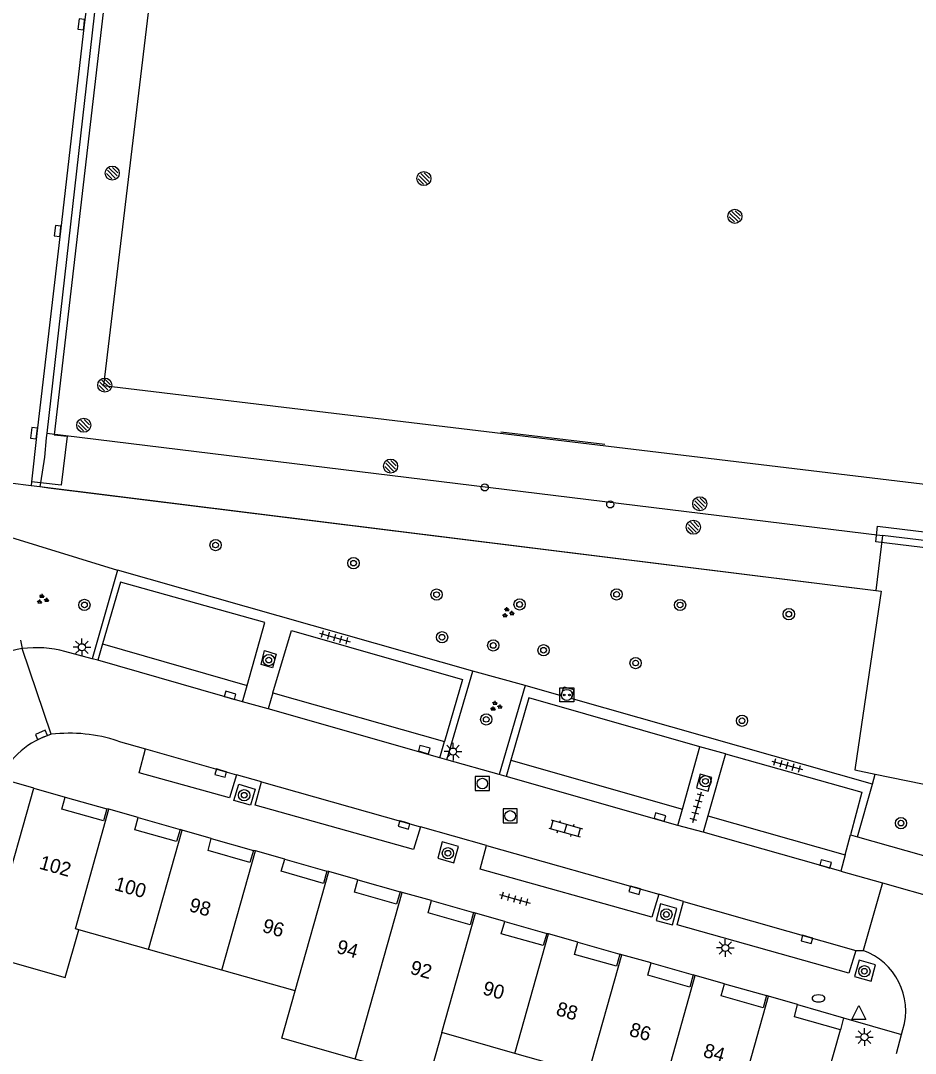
# Model space of a CAD drawing. Extents: x 132994 to 136000, y 393499 to 395512.
# Drawn here: x 134086 to 134149.4, y 394727.5 to 394800.7 of the extents above; entities that cross this region are included whole.
import ezdxf

# ---------------------------------------------------------------- set-up
doc = ezdxf.new("R2010")
doc.units = 0
for name, color, linetype in [('bs-afsc-ballenvanger', 7, 'Continuous'), ('bs-afsc-belijning', 7, 'Continuous'), ('bs-afsc-doel', 7, 'Continuous'), ('bs-afsc-hekwerk laag', 7, 'Continuous'), ('bs-afsc-poort', 7, 'Continuous'), ('bs-symb-cornervlag', 7, 'Continuous'), ('bs-symb-magneetklep', 7, 'Continuous'), ('bs-symb-sproeier', 7, 'Continuous'), ('gg-afsc-hekwerk', 7, 'Continuous'), ('gg-anno-huisnummerreeks BGT', 7, 'Continuous'), ('gg-bbg-gedigitaliseerde bebouwing', 7, 'Continuous'), ('gg-bbg-hoofdgebouw', 7, 'Continuous'), ('gg-bbg-tussenscheiding', 7, 'Continuous'), ('gg-knt-verharding', 7, 'Continuous'), ('gg-knt-verharding nz', 7, 'Continuous'), ('gt-grn-groengrens', 7, 'Continuous'), ('gt-grn-weggrens', 7, 'Continuous'), ('gt-symb-afsluitpaal', 7, 'Continuous'), ('gt-symb-boom', 7, 'Continuous'), ('gt-symb-brandkraan', 7, 'Continuous'), ('gt-symb-groenvak', 7, 'Continuous'), ('gt-symb-klinker verharding', 7, 'Continuous'), ('gt-symb-kolk', 7, 'Continuous'), ('gt-symb-laadpunt elektrisch vervoer', 7, 'Continuous'), ('gt-symb-lichtmast', 7, 'Continuous'), ('gt-symb-rioolschacht', 7, 'Continuous'), ('gt-symb-tegel verharding', 7, 'Continuous'), ('gt-symb-waterafsluiter', 7, 'Continuous')]:
    doc.layers.add(name, color=color, linetype=linetype)

# ---------------------------------------------------------------- blocks, each defined once
blk = doc.blocks.new('gt0-KOLK')
at = {"layer": 'gt-symb-kolk'}
blk.add_lwpolyline([(0, 0), (0.375, 0), (0.375, 0.4), (-0.375, 0.4), (-0.375, 0), (0, 0)], dxfattribs=at)
blk = doc.blocks.new('BS0-MAGNKLP')
at = {"layer": 'bs-symb-magneetklep'}
for p, q in [((-0.345, 0.203), (0.203, -0.345)), ((-0.212, 0.354), (0.345, -0.203)), ((0.025, 0.399), (0.399, 0.025)), ((-0.399, -0.025), (-0.025, -0.399))]:
    blk.add_line(p, q, dxfattribs=at)
blk.add_circle((0, 0), 0.5, dxfattribs=at)
blk = doc.blocks.new('bs0-CORNVLG')
at = {"layer": 'bs-symb-cornervlag'}
for p, q in [((-0.345, 0.203), (0.203, -0.345)), ((-0.212, 0.354), (0.345, -0.203)), ((0.025, 0.399), (0.399, 0.025)), ((-0.399, -0.025), (-0.025, -0.399))]:
    blk.add_line(p, q, dxfattribs=at)
blk.add_circle((0, 0), 0.5, dxfattribs=at)
blk = doc.blocks.new('bs0-SPROEIER')
at = {"layer": 'bs-symb-sproeier'}
for p, q in [((-0.345, 0.203), (0.203, -0.345)), ((-0.212, 0.354), (0.345, -0.203)), ((0.025, 0.399), (0.399, 0.025)), ((-0.399, -0.025), (-0.025, -0.399))]:
    blk.add_line(p, q, dxfattribs=at)
blk.add_circle((0, 0), 0.5, dxfattribs=at)
blk = doc.blocks.new('gt0-BOOM')
at = {"layer": 'gt-symb-boom'}
for radius in [0.4, 0.2]:
    blk.add_circle((0, 0), radius, dxfattribs=at)
blk = doc.blocks.new('gt0-GRVAK')
at = {"layer": 'gt-symb-groenvak'}
for p, q in [((-0.11, 0.189), (-0.228, 0.24)), ((-0.182, 0.153), (0.088, 0.153)), ((-0.091, 0.211), (-0.156, 0.322)), ((-0.047, 0.214), (-0.047, 0.393)), ((-0.004, 0.211), (0.061, 0.322)), ((0.015, 0.189), (0.133, 0.24)), ((0.262, -0.052), (0.197, 0.059)), ((0.305, -0.049), (0.305, 0.13)), ((0.349, -0.052), (0.414, 0.059)), ((-0.245, -0.228), (-0.363, -0.177)), ((-0.318, -0.264), (-0.047, -0.264)), ((-0.226, -0.206), (-0.291, -0.095)), ((-0.183, -0.203), (-0.183, -0.024)), ((-0.139, -0.206), (-0.074, -0.095)), ((-0.12, -0.228), (-0.002, -0.177)), ((0.243, -0.074), (0.125, -0.023)), ((0.17, -0.11), (0.441, -0.11)), ((0.368, -0.074), (0.486, -0.023))]:
    blk.add_line(p, q, dxfattribs=at)
blk = doc.blocks.new('gt0-LMAST')
at = {"layer": 'gt-symb-lichtmast'}
for p, q in [((-0.182, 0.173), (-0.447, 0.438)), ((-0.005, 0.246), (-0.005, 0.621)), ((0.172, 0.173), (0.437, 0.438)), ((-0.255, -0.004), (-0.63, -0.004)), ((-0.182, -0.181), (-0.447, -0.446)), ((-0.005, -0.254), (-0.005, -0.629)), ((0.437, -0.446), (0.172, -0.181)), ((0.245, -0.004), (0.62, -0.004))]:
    blk.add_line(p, q, dxfattribs=at)
blk.add_circle((-0.005, -0.004), 0.25, dxfattribs=at)
blk = doc.blocks.new('gt0-APAAL')
at = {"layer": 'gt-symb-afsluitpaal'}
blk.add_circle((0, 0), 0.25, dxfattribs=at)
blk = doc.blocks.new('gt0-TEG1')
at = {"layer": 'gt-symb-tegel verharding'}
for p, q in [((-1.125, 0), (1.125, 0)), ((-0.9, -0.25), (-0.9, 0.25)), ((-0.45, -0.25), (-0.45, 0.25)), ((0, -0.25), (0, 0.25)), ((0.45, -0.25), (0.45, 0.25)), ((0.9, -0.25), (0.9, 0.25))]:
    blk.add_line(p, q, dxfattribs=at)
blk = doc.blocks.new('gt0-LEV')
at = {"layer": 'gt-symb-laadpunt elektrisch vervoer'}
blk.add_lwpolyline([(-0.486, 0.501), (0.486, 0.501), (0.486, -0.499), (-0.486, -0.499)], close=True, dxfattribs=at)
for centre, radius in [((0, 0), 0.393), ((-0.186, 0), 0.0566), ((0.186, 0), 0.0566)]:
    blk.add_circle(centre, radius, dxfattribs=at)
blk = doc.blocks.new('gt0-RS')
at = {"layer": 'gt-symb-rioolschacht'}
blk.add_lwpolyline([(-0.5, -0.5), (0.5, -0.5), (0.5, 0.5), (-0.5, 0.5)], close=True, dxfattribs=at)
blk.add_circle((0, 0), 0.375, dxfattribs=at)
blk = doc.blocks.new('gt0-KL1')
at = {"layer": 'gt-symb-klinker verharding'}
for p, q in [((-1.15, 0.3), (1.15, 0.3)), ((-1, -0.3), (-1, 0.3)), ((-0.5, 0.3), (-0.5, 0.45)), ((0, -0.3), (0, 0.3)), ((0.5, 0.3), (0.5, 0.45)), ((1, -0.3), (1, 0.3)), ((-1.15, -0.3), (1.15, -0.3)), ((-0.5, -0.45), (-0.5, -0.3)), ((0.5, -0.45), (0.5, -0.3))]:
    blk.add_line(p, q, dxfattribs=at)
blk = doc.blocks.new('gt0-WAFSL')
at = {"layer": 'gt-symb-waterafsluiter'}
for p, q in [((-0.5, -0.333), (0, 0.667)), ((0, 0.667), (0.5, -0.333)), ((0.5, -0.333), (-0.5, -0.333))]:
    blk.add_line(p, q, dxfattribs=at)
blk = doc.blocks.new('gt0-BR')
at = {"layer": 'gt-symb-brandkraan'}
for centre, radius, start, end in [((-0.244, 0), 0.206, 107.56694, 252.43307), ((0.599, -2.664), 3, 106.89205, 107.56694), ((0, -0.691), 0.938, 73.10799, 106.89205), ((-0.599, -2.664), 3, 72.43309, 73.10799), ((0.244, 0), 0.206, 287.56695, 72.43309), ((0.599, 2.664), 3, 252.43307, 253.10797), ((0, 0.691), 0.938, 253.10797, 286.89206), ((-0.599, 2.664), 3, 286.89206, 287.56695)]:
    blk.add_arc(centre, radius, start, end, dxfattribs=at)

msp = doc.modelspace()

# ---------------------------------------------------------------- linework, layer by layer
at = {"layer": 'bs-afsc-ballenvanger'}
msp.add_line((134087.378, 394767.644), (134147.029, 394760.24), dxfattribs=at)
at = {"layer": 'bs-afsc-belijning'}
msp.add_lwpolyline([(134155.44, 394767.167), (134167.37, 394866.482), (134103.775, 394874.106), (134091.908, 394774.816), (134155.44, 394767.167)], dxfattribs=at)
at = {"layer": 'bs-afsc-doel'}
msp.add_line((134120.068, 394771.522), (134127.441, 394770.647), dxfattribs=at)
at = {"layer": 'bs-afsc-hekwerk laag'}
for p, q in [((134091.794, 394806.005), (134087.894, 394771.424)), ((134087.894, 394771.424), (134087.845, 394771.101)), ((134087.894, 394771.424), (134147.122, 394764.187)), ((134087.718, 394769.727), (134087.423, 394767.918)), ((134087.423, 394767.918), (134087.378, 394767.644))]:
    msp.add_line(p, q, dxfattribs=at)
msp.add_lwpolyline([(134157.111, 394762.967), (134147.122, 394764.187), (134146.653, 394760.287)], dxfattribs=at)
at = {"layer": 'bs-afsc-poort'}
msp.add_line((134087.845, 394771.101), (134087.718, 394769.727), dxfattribs=at)
at = {"layer": 'gg-afsc-hekwerk'}
for p, q in [((134085.274, 394767.905), (134086.764, 394767.72)), ((134086.764, 394767.72), (134087.378, 394767.644)), ((134087.378, 394767.644), (134088.007, 394767.566)), ((134146.602, 394747.262), (134156.167, 394745.307))]:
    msp.add_line(p, q, dxfattribs=at)
for points in [[(134088.007, 394767.566), (134147.029, 394760.24), (134145.175, 394747.734)], [(134145.175, 394747.734), (134145.149, 394747.559), (134146.602, 394747.262)]]:
    msp.add_lwpolyline(points, dxfattribs=at)
at = {"layer": 'gg-bbg-gedigitaliseerde bebouwing'}
for p, q in [((134095.089, 394734.835), (134090.15, 394736.235)), ((134100.285, 394733.362), (134095.089, 394734.835)), ((134105.481, 394731.889), (134100.285, 394733.362)), ((134121.066, 394727.47), (134115.872, 394728.943)), ((134126.261, 394725.997), (134121.066, 394727.47))]:
    msp.add_line(p, q, dxfattribs=at)
for points in [[(134109.73, 394727.067), (134104.535, 394728.539), (134105.481, 394731.889)], [(134115.872, 394728.943), (134114.925, 394725.595), (134109.73, 394727.067)]]:
    msp.add_lwpolyline(points, dxfattribs=at)
at = {"layer": 'gg-bbg-hoofdgebouw'}
for p, q in [((134084.57, 394737.817), (134086.962, 394746.271)), ((134086.962, 394746.271), (134089.181, 394745.633)), ((134092.283, 394744.77), (134092.145, 394744.809)), ((134094.362, 394744.179), (134092.283, 394744.77)), ((134097.476, 394743.289), (134097.343, 394743.326)), ((134099.543, 394742.707), (134097.476, 394743.289)), ((134102.671, 394741.816), (134102.537, 394741.854)), ((134104.749, 394741.232), (134102.671, 394741.816)), ((134107.869, 394740.348), (134107.73, 394740.387)), ((134109.936, 394739.767), (134107.869, 394740.348)), ((134113.065, 394738.877), (134112.93, 394738.915)), ((134115.146, 394738.295), (134113.065, 394738.877)), ((134118.261, 394737.406), (134118.118, 394737.446)), ((134120.339, 394736.82), (134118.261, 394737.406)), ((134123.454, 394735.931), (134123.317, 394735.969)), ((134125.52, 394735.355), (134123.454, 394735.931)), ((134128.651, 394734.461), (134128.509, 394734.501)), ((134130.729, 394733.876), (134128.651, 394734.461)), ((134133.846, 394732.989), (134133.708, 394733.028)), ((134135.918, 394732.402), (134133.846, 394732.989)), ((134139.042, 394731.518), (134138.894, 394731.559)), ((134141.104, 394730.94), (134139.042, 394731.518)), ((134141.989, 394721.557), (134144.13, 394729.143))]:
    msp.add_line(p, q, dxfattribs=at)
for points in [[(134092.145, 394744.809), (134091.893, 394743.954), (134088.94, 394744.779), (134089.181, 394745.633)], [(134097.343, 394743.326), (134097.083, 394742.484), (134094.116, 394743.311), (134094.362, 394744.179)], [(134102.537, 394741.854), (134102.282, 394740.998), (134099.311, 394741.842), (134099.543, 394742.707)], [(134107.73, 394740.387), (134107.493, 394739.515), (134104.495, 394740.374), (134104.749, 394741.232)], [(134112.93, 394738.915), (134112.677, 394738.049), (134109.695, 394738.897), (134109.936, 394739.767)], [(134118.118, 394737.446), (134117.884, 394736.581), (134114.906, 394737.426), (134115.146, 394738.295)], [(134123.317, 394735.969), (134123.06, 394735.114), (134120.091, 394735.952), (134120.339, 394736.82)], [(134083.613, 394734.436), (134089.194, 394732.857), (134090.15, 394736.235)], [(134128.509, 394734.501), (134128.268, 394733.639), (134125.291, 394734.483), (134125.52, 394735.355)], [(134133.708, 394733.028), (134133.453, 394732.169), (134130.478, 394733.017), (134130.729, 394733.876)], [(134138.894, 394731.559), (134138.649, 394730.706), (134135.674, 394731.544), (134135.918, 394732.402)], [(134144.13, 394729.143), (134140.871, 394730.069), (134141.104, 394730.94)]]:
    msp.add_lwpolyline(points, dxfattribs=at)
at = {"layer": 'gg-bbg-tussenscheiding'}
for p, q in [((134095.089, 394734.835), (134097.476, 394743.289)), ((134100.285, 394733.362), (134102.671, 394741.816)), ((134105.481, 394731.889), (134107.869, 394740.348)), ((134109.73, 394727.067), (134113.065, 394738.877)), ((134115.872, 394728.943), (134118.261, 394737.406)), ((134121.066, 394727.47), (134123.454, 394735.931)), ((134126.261, 394725.997), (134128.651, 394734.461)), ((134131.457, 394724.524), (134133.846, 394732.989)), ((134136.652, 394723.052), (134139.042, 394731.518))]:
    msp.add_line(p, q, dxfattribs=at)
msp.add_lwpolyline([(134090.15, 394736.235), (134089.905, 394736.304), (134092.283, 394744.77)], dxfattribs=at)
at = {"layer": 'gg-knt-verharding'}
for p, q in [((134086.794, 394767.988), (134086.764, 394767.72)), ((134087.423, 394767.918), (134086.794, 394767.988)), ((134092.881, 394761.71), (134091.102, 394755.443)), ((134118.075, 394754.563), (134092.881, 394761.71)), ((134086.027, 394756.763), (134086.143, 394756.156)), ((134091.836, 394756.49), (134091.505, 394755.337)), ((134091.102, 394755.443), (134089.166, 394755.95)), ((134091.505, 394755.337), (134091.102, 394755.443)), ((134116.247, 394748.275), (134118.075, 394754.563)), ((134121.78, 394753.54), (134118.075, 394754.563)), ((134101.752, 394752.393), (134102.076, 394753.548)), ((134121.78, 394753.54), (134119.95, 394747.237)), ((134124.349, 394752.812), (134121.78, 394753.54)), ((134103.905, 394753.032), (134103.561, 394751.882)), ((134103.561, 394751.882), (134101.752, 394752.393)), ((134146.403, 394746.56), (134125.052, 394752.613)), ((134092.935, 394749.606), (134094.88, 394749.053)), ((134115.741, 394748.417), (134116.074, 394749.571)), ((134132.946, 394744.787), (134134.181, 394749.198)), ((134135.984, 394748.695), (134134.181, 394749.198)), ((134116.247, 394748.275), (134115.741, 394748.417)), ((134135.984, 394748.695), (134134.744, 394744.312)), ((134119.95, 394747.237), (134116.247, 394748.275)), ((134120.768, 394748.254), (134120.439, 394747.1)), ((134103.089, 394746.72), (134101.332, 394747.22)), ((134120.439, 394747.1), (134119.95, 394747.237)), ((134146.403, 394746.56), (134146.602, 394747.262)), ((134145.344, 394742.815), (134146.403, 394746.56)), ((134089.181, 394745.633), (134092.145, 394744.809)), ((134132.622, 394743.631), (134132.946, 394744.787)), ((134094.362, 394744.179), (134097.343, 394743.326)), ((134134.744, 394744.312), (134134.417, 394743.158)), ((134119.056, 394742.2), (134114.371, 394743.536)), ((134134.417, 394743.158), (134132.622, 394743.631)), ((134099.543, 394742.707), (134102.537, 394741.854)), ((134144.468, 394741.545), (134144.846, 394742.956)), ((134144.846, 394742.956), (134145.344, 394742.815)), ((134145.344, 394742.815), (134154.566, 394740.2)), ((134104.749, 394741.232), (134107.73, 394740.387)), ((134144.468, 394741.545), (134144.157, 394740.386)), ((134144.157, 394740.386), (134147.106, 394739.55)), ((134109.936, 394739.767), (134112.93, 394738.915)), ((134147.106, 394739.55), (134145.741, 394734.757)), ((134147.106, 394739.55), (134160.289, 394735.815)), ((134115.146, 394738.295), (134118.118, 394737.446)), ((134133.003, 394738.242), (134131.256, 394738.758)), ((134120.339, 394736.82), (134123.317, 394735.969)), ((134125.52, 394735.355), (134128.509, 394734.501)), ((134145.234, 394734.763), (134145.741, 394734.757)), ((134130.729, 394733.876), (134133.708, 394733.028)), ((134135.918, 394732.402), (134138.894, 394731.559)), ((134141.104, 394730.94), (134144.359, 394729.977)), ((134144.359, 394729.977), (134144.13, 394729.143)), ((134148.105, 394727.469), (134148.468, 394728.796)), ((134148.468, 394728.796), (134148.567, 394729.159))]:
    msp.add_line(p, q, dxfattribs=at)
for points in [[(134093.309, 394813.69), (134088.413, 394771.315), (134089.313, 394771.217), (134088.891, 394767.755), (134087.423, 394767.918)], [(134091.268, 394806.068), (134090.52, 394800.386), (134088.84, 394785.743), (134087.175, 394771.408), (134086.794, 394767.988)], [(134153.258, 394762.921), (134146.647, 394763.725), (134146.775, 394764.827), (134158.216, 394763.435)], [(134102.076, 394753.548), (134103.329, 394758.007), (134093.107, 394760.88), (134091.836, 394756.49)], [(134103.905, 394753.032), (134105.227, 394757.444), (134117.344, 394753.978), (134116.074, 394749.571)], [(134103.888, 394754.795), (134103.072, 394755.033), (134103.318, 394756.02), (134104.149, 394755.763), (134103.888, 394754.795)], [(134124.349, 394752.812), (134124.532, 394753.456), (134125.234, 394753.257), (134125.052, 394752.613)], [(134134.181, 394749.198), (134122.039, 394752.677), (134120.768, 394748.254)], [(134101.332, 394747.22), (134100.825, 394745.582), (134094.439, 394747.36), (134094.88, 394749.053)], [(134135.984, 394748.695), (134145.654, 394745.972), (134144.846, 394742.956)], [(134133.943, 394746.29), (134134.766, 394746.064), (134135.02, 394747.029), (134134.197, 394747.255), (134133.943, 394746.29)], [(134101.49, 394746.545), (134102.639, 394746.197), (134102.317, 394745.051), (134101.142, 394745.398), (134101.49, 394746.545)], [(134114.371, 394743.536), (134113.869, 394741.92), (134102.65, 394745.054), (134103.089, 394746.72)], [(134115.59, 394741.294), (134116.739, 394740.968), (134117.071, 394742.123), (134115.915, 394742.452), (134115.59, 394741.294)], [(134131.256, 394738.758), (134130.762, 394737.122), (134118.593, 394740.528), (134119.056, 394742.2)], [(134145.234, 394734.763), (134144.735, 394733.149), (134132.571, 394736.586), (134133.003, 394738.242)], [(134131.072, 394736.889), (134132.242, 394736.577), (134132.55, 394737.73), (134131.389, 394738.076), (134131.072, 394736.889)], [(134145.462, 394734.078), (134145.136, 394732.915), (134146.308, 394732.575), (134146.62, 394733.732), (134145.462, 394734.078)]]:
    msp.add_lwpolyline(points, dxfattribs=at)
for centre, radius, start, end in [((134087.079, 394749.477), 6.744, 97.97382, 148.09914), ((134087.144, 394748.557), 7.664, 74.70082, 97.50248), ((134089.893, 394744.451), 5.882, 106.74006, 154.77402), ((134089.487, 394739.149), 11.011, 71.75355, 96.71986), ((134144.232, 394730.483), 4.533, 343.01947, 70.55194)]:
    msp.add_arc(centre, radius, start, end, dxfattribs=at)
at = {"layer": 'gg-knt-verharding nz'}
for p, q in [((134091.836, 394756.49), (134102.076, 394753.548)), ((134101.752, 394752.393), (134091.505, 394755.337)), ((134103.905, 394753.032), (134116.074, 394749.571)), ((134115.741, 394748.417), (134103.561, 394751.882)), ((134094.88, 394749.053), (134101.332, 394747.22)), ((134120.768, 394748.254), (134132.946, 394744.787)), ((134132.622, 394743.631), (134120.439, 394747.1)), ((134103.089, 394746.72), (134114.371, 394743.536)), ((134134.744, 394744.312), (134144.468, 394741.545)), ((134144.157, 394740.386), (134134.417, 394743.158)), ((134119.056, 394742.2), (134131.256, 394738.758)), ((134133.003, 394738.242), (134145.234, 394734.763))]:
    msp.add_line(p, q, dxfattribs=at)
at = {"layer": 'gt-grn-groengrens'}
msp.add_line((134084.101, 394764.421), (134092.881, 394761.71), dxfattribs=at)
at = {"layer": 'gt-grn-weggrens'}
for p, q in [((134088.199, 394750.084), (134086.143, 394756.156)), ((134086.962, 394746.271), (134084.572, 394746.958)), ((134144.359, 394729.977), (134148.468, 394728.796))]:
    msp.add_line(p, q, dxfattribs=at)

# ---------------------------------------------------------------- block references
at = {"layer": 'bs-symb-cornervlag'}
msp.add_blockref('bs0-CORNVLG', (134091.993, 394774.837), dxfattribs=at)
at = {"layer": 'bs-symb-magneetklep'}
for p in [(134090.499, 394771.993), (134133.711, 394764.762)]:
    msp.add_blockref('BS0-MAGNKLP', p, dxfattribs=at)
at = {"layer": 'bs-symb-sproeier'}
for p in [(134092.521, 394789.863), (134114.609, 394789.479), (134136.653, 394786.8), (134112.25, 394769.093), (134134.166, 394766.429)]:
    msp.add_blockref('bs0-SPROEIER', p, dxfattribs=at)
at = {"layer": 'gt-symb-afsluitpaal'}
for p in [(134118.927, 394767.583), (134127.819, 394766.38)]:
    msp.add_blockref('gt0-APAAL', p, dxfattribs=at)
at = {"layer": 'gt-symb-boom'}
for p in [(134099.841, 394763.499), (134109.622, 394762.215), (134115.509, 394759.985), (134128.268, 394760.003), (134090.548, 394759.256), (134121.392, 394759.289), (134132.77, 394759.251), (134140.478, 394758.602), (134115.897, 394756.964), (134119.526, 394756.383), (134123.092, 394756.044), (134103.618, 394755.345), (134129.619, 394755.136), (134119.027, 394751.144), (134137.16, 394751.045), (134134.568, 394746.753), (134101.872, 394745.767), (134148.429, 394743.787), (134116.312, 394741.654), (134131.799, 394737.314), (134145.832, 394733.292)]:
    msp.add_blockref('gt0-BOOM', p, dxfattribs=at)
at = {"layer": 'gt-symb-brandkraan'}
msp.add_blockref('gt0-BR', (134142.582, 394731.366), dxfattribs=at)
at = {"layer": 'gt-symb-groenvak', "rotation": -3.1543921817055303}
msp.add_blockref('gt0-GRVAK', (134087.569, 394759.646), dxfattribs=at)
at = {"layer": 'gt-symb-groenvak'}
for p in [(134120.544, 394758.698), (134119.704, 394752.076)]:
    msp.add_blockref('gt0-GRVAK', p, dxfattribs=at)
at = {"layer": 'gt-symb-klinker verharding', "rotation": -15.787947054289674}
msp.add_blockref('gt0-KL1', (134124.657, 394743.409), dxfattribs=at)
at = {"layer": 'gt-symb-kolk'}
for p, rotation in [((134090.52, 394800.386), 83.45090842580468), ((134088.84, 394785.743), 83.39396584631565), ((134087.175, 394771.408), 83.62817759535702), ((134100.815, 394752.66), -16.024109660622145), ((134087.575, 394749.856), 23.206114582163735), ((134114.578, 394748.806), -15.606930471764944), ((134100.264, 394747.523), 164.14328002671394), ((134131.282, 394744.031), -15.787947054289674), ((134113.264, 394743.848), 164.24305085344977), ((134143.033, 394740.709), -15.843082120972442), ((134129.61, 394739.222), 164.24305085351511), ((134141.819, 394735.734), 164.12554897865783)]:
    msp.add_blockref('gt0-KOLK', p, dxfattribs=dict(at, rotation=rotation))
at = {"layer": 'gt-symb-laadpunt elektrisch vervoer'}
msp.add_blockref('gt0-LEV', (134124.742, 394752.877), dxfattribs=at)
at = {"layer": 'gt-symb-lichtmast'}
for p in [(134090.372, 394756.26), (134116.679, 394748.866), (134135.978, 394734.943), (134145.845, 394728.622)]:
    msp.add_blockref('gt0-LMAST', p, dxfattribs=at)
at = {"layer": 'gt-symb-rioolschacht'}
for p in [(134118.753, 394746.591), (134120.728, 394744.298)]:
    msp.add_blockref('gt0-RS', p, dxfattribs=at)
at = {"layer": 'gt-symb-tegel verharding'}
for p, rotation in [((134108.294, 394756.953), -15.969016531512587), ((134140.36, 394747.887), -15.717252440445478), ((134133.97, 394744.914), 74.21205294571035), ((134121.052, 394738.425), -15.787947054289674)]:
    msp.add_blockref('gt0-TEG1', p, dxfattribs=dict(at, rotation=rotation))
at = {"layer": 'gt-symb-waterafsluiter'}
msp.add_blockref('gt0-WAFSL', (134145.445, 394730.192), dxfattribs=at)

# ---------------------------------------------------------------- texts
at = {"layer": 'gg-anno-huisnummerreeks BGT'}
for s, rotation, p in [('102', 344.4, (134087.28, 394740.569)), ('100', 344.4, (134092.604, 394739.061)), ('98', 344.2, (134097.905, 394737.563)), ('96', 344, (134103.097, 394736.093)), ('94', 344.1, (134108.352, 394734.601)), ('92', 344.2, (134113.571, 394733.127)), ('90', 344.2, (134118.714, 394731.666)), ('88', 344.2, (134123.914, 394730.196)), ('86', 344.1, (134129.105, 394728.729)), ('84', 344.3, (134134.346, 394727.243))]:
    msp.add_text(s, height=1, rotation=rotation, dxfattribs=at).set_placement(p)

doc.saveas('drawing.dxf')
